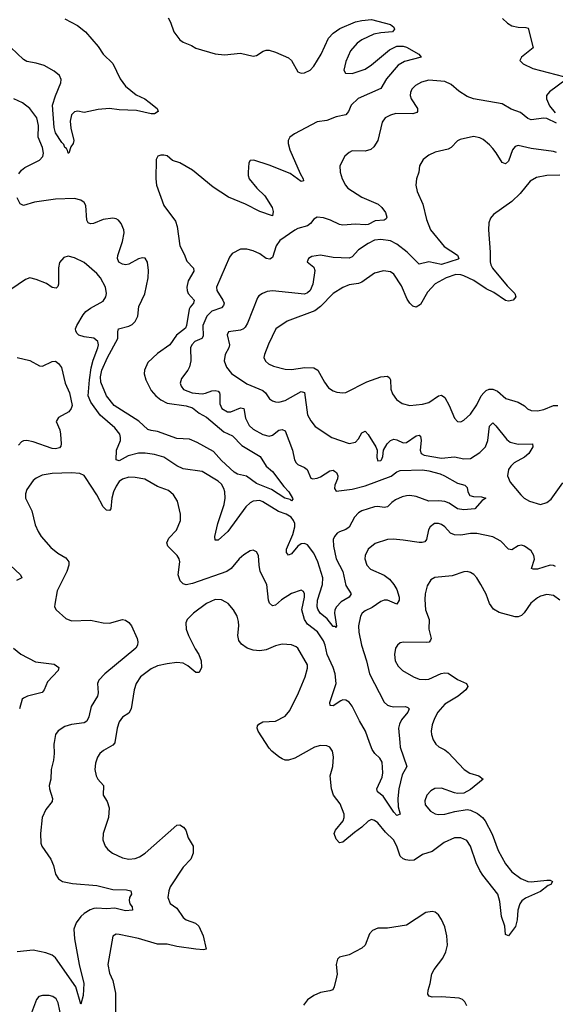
# Model space of a CAD drawing. Header units: inches. Extents: x 1771504 to 1971212, y 471788 to 643615.
# Tile 454 of 587: x 1854866 to 1858222, y 618360 to 624525. Entities that reach past the tile are written whole.
import ezdxf

# ---------------------------------------------------------------- set-up
doc = ezdxf.new("R2010")
doc.units = ezdxf.units.IN
doc.header["$MEASUREMENT"] = 0
doc.layers.add('B8651', color=7, linetype='Continuous')
doc.layers.add('B8652', color=7, linetype='Continuous')

msp = doc.modelspace()

# ---------------------------------------------------------------- linework, layer by layer
at = {"layer": 'B8651', "color": 5}
for points, elevation in [([(1855082.2, 620000), (1855080.3, 619990), (1855083.1, 619930), (1855078, 619890), (1855062.6, 619830), (1855062, 619770), (1855051.7, 619730), (1855052.8, 619710), (1855071.8, 619650), (1855070.3, 619630), (1855030, 619580.9), (1855007, 619530), (1854996.5, 619430), (1854998, 619370), (1855006, 619350), (1855061.5, 619270), (1855077.6, 619230), (1855090, 619176), (1855110, 619146.7), (1855134.8, 619130), (1855197, 619117), (1855350, 619103.8), (1855450, 619078.8), (1855536.4, 619076.4), (1855562.8, 619070), (1855566, 619050), (1855555.3, 619030), (1855551.7, 619010), (1855557, 618990), (1855570.4, 618970), (1855574, 618950), (1855530, 618944.7), (1855462.1, 618962.1), (1855410, 618957.4), (1855350, 618962.6), (1855330, 618959.9), (1855307.8, 618952.2), (1855271.2, 618930), (1855250, 618909.8), (1855220.1, 618870), (1855205.9, 618830), (1855209.5, 618769.5), (1855239.5, 618610), (1855267.9, 618490), (1855264.6, 618415.4), (1855250, 618362), (1855218, 618470), (1855090.4, 618650.4), (1855070, 618667.7), (1855030, 618682.3), (1854950, 618699.8), (1854849.7, 618689.7)], 360), ([(1855462.3, 620000), (1855462, 619998), (1855450, 619983.1), (1855390.4, 619950), (1855368.6, 619931.4), (1855353.1, 619906.9), (1855341.5, 619870), (1855338, 619830), (1855344.7, 619790), (1855354.9, 619770), (1855390.5, 619730), (1855390.3, 619670), (1855413.4, 619630), (1855427.2, 619590), (1855423.7, 619530), (1855388.4, 619430), (1855388.2, 619390), (1855402.4, 619350), (1855418.4, 619330), (1855447.3, 619307.3), (1855510, 619278.3), (1855550, 619270.2), (1855590, 619273.4), (1855616.4, 619283.6), (1855653.4, 619306.6), (1855850, 619481.6), (1855870, 619483.8), (1855892.4, 619470), (1855908.2, 619450), (1855922, 619402), (1855953.4, 619350), (1855953, 619307), (1855937.6, 619270), (1855890, 619218.7), (1855810, 619097), (1855800.3, 619070), (1855794.9, 619030), (1855810, 618990.7), (1855850, 618963), (1855890, 618903.6), (1855909.5, 618889.5), (1855968.2, 618868.2), (1855989.5, 618849.5), (1856015.6, 618790), (1856033.8, 618706.2), (1856018.5, 618701.5), (1855970, 618704.9), (1855850, 618723.1), (1855790, 618737.4), (1855730, 618737.4), (1855610, 618773), (1855490, 618798.4), (1855470, 618799.3), (1855450, 618788), (1855418.9, 618610), (1855430, 618556), (1855450.4, 618510), (1855466.5, 618430), (1855465.7, 618310)], 380), ([(1857466.6, 620000), (1857472.7, 619990), (1857492.5, 619972.5), (1857530, 619952.9), (1857550, 619936.9), (1857651.6, 619830), (1857687.3, 619807.3), (1857744, 619790), (1857770.5, 619770), (1857690, 619704.4), (1857650, 619682.6), (1857610, 619680.4), (1857590, 619684.8), (1857510, 619714.8), (1857467.8, 619712.2), (1857442.3, 619697.7), (1857416.5, 619670), (1857404.6, 619635.4), (1857407.3, 619610), (1857439.5, 619570), (1857470, 619552.6), (1857488.5, 619548.5), (1857530, 619550.2), (1857592.9, 619567.1), (1857670, 619579.7), (1857690, 619576.9), (1857734.2, 619554.2), (1857766.9, 619530), (1857782, 619510), (1857826.5, 619426.5), (1857863.7, 619323.7), (1857910, 619239.5), (1857950, 619189.1), (1858007.2, 619147.2), (1858050, 619130.2), (1858071.9, 619128.1), (1858170, 619138.7), (1858190, 619137), (1858204, 619130), (1858194.9, 619110), (1858176.7, 619103.3), (1858130, 619065.8), (1858034.7, 619025.3), (1858011.9, 619008.1), (1857999.6, 618990), (1857987, 618950), (1857984, 618890), (1857972.3, 618847.7), (1857930, 618788.7), (1857910, 618798), (1857906.6, 618850), (1857885, 618910), (1857875.2, 619004.8), (1857862.8, 619050), (1857768.2, 619168.2), (1857750, 619197.3), (1857726.1, 619246.1), (1857691.1, 619351.1), (1857667, 619387), (1857630, 619403.6), (1857590, 619402.1), (1857526.3, 619373.7), (1857450, 619318), (1857390, 619298.8), (1857337.4, 619262.6), (1857310, 619260.8), (1857285.4, 619265.4), (1857270, 619270.8), (1857250, 619288.3), (1857229.9, 619350), (1857208.9, 619390), (1857158.5, 619438.5), (1857110, 619496.5), (1857090, 619511.9), (1857070, 619518.2), (1857050, 619507), (1857010.9, 619469.1), (1856963.1, 619436.9), (1856890, 619375.4), (1856870, 619371.5), (1856850, 619394.5), (1856836.3, 619430), (1856844.7, 619450), (1856893.1, 619510), (1856899.7, 619530), (1856899.1, 619550), (1856874.8, 619614.8), (1856833.3, 619670), (1856820.5, 619710), (1856812.6, 619790), (1856828.3, 619850), (1856832.6, 619910), (1856825.7, 619945.7), (1856818.7, 619958.7), (1856809.7, 619969.7), (1856790, 619979.7), (1856750, 619981.7), (1856714, 619970), (1856590, 619902.2), (1856550, 619889.8), (1856530, 619889.8), (1856510, 619896.4), (1856489.7, 619910), (1856445.9, 619945.9), (1856430, 619965.1), (1856406.6, 620000)], 380), ([(1857248.4, 620000), (1857251, 619970), (1857292.4, 619850), (1857262, 619798), (1857242.6, 619710), (1857234.6, 619650), (1857237.1, 619597.1), (1857251, 619550), (1857230, 619542.9), (1857210, 619562.7), (1857143.1, 619663.1), (1857107.8, 619690), (1857103.8, 619710), (1857136.7, 619783.3), (1857142.3, 619810), (1857136.8, 619876.8), (1857122, 619902), (1857091.1, 619930), (1857074.9, 619954.9), (1857058.4, 620000)], 360), ([(1857667.8, 618350), (1857655.6, 618375.6), (1857641.6, 618390), (1857619.1, 618399.1), (1857510, 618406.3), (1857450, 618405.5), (1857430.9, 618410.9), (1857423, 618423), (1857424.6, 618450), (1857438, 618490), (1857449.3, 618550.7), (1857462.4, 618577.6), (1857518.2, 618650), (1857535.9, 618690), (1857545.8, 618730), (1857543.2, 618790), (1857530, 618844.7), (1857510, 618891.1), (1857490, 618921.1), (1857470, 618936.4), (1857450, 618941.7), (1857410, 618934.5), (1857290, 618856.8), (1857170, 618837.6), (1857110, 618837.3), (1857077.6, 618822.4), (1857059, 618801), (1857030, 618731.6), (1857010, 618711.2), (1856930, 618669.6), (1856870, 618656.2), (1856857.2, 618642.8), (1856850.2, 618610), (1856854.6, 618550), (1856852, 618530), (1856837.6, 618470), (1856828.5, 618451.5), (1856810, 618444.2), (1856750, 618433.7), (1856710, 618415.8), (1856670, 618387.6), (1856644.5, 618355.5)], 420), ([(1855128.4, 618270), (1855107.6, 618370), (1855094.5, 618394.5), (1855073.2, 618410), (1855050, 618415.1), (1855010, 618416.2), (1854986.8, 618410), (1854970.8, 618390), (1854934, 618290)], 380)]:
    msp.add_lwpolyline(points, dxfattribs=dict(at, elevation=elevation))
at = {"layer": 'B8652', "color": 5}
for points, elevation in [([(1855150, 624530.9), (1855229.2, 624490), (1855278.5, 624450), (1855357.8, 624357.8), (1855390, 624308.9), (1855450.2, 624250.2), (1855495.8, 624155.8), (1855530.1, 624110.1), (1855595.8, 624055.7), (1855650, 624030.9), (1855678.5, 624010), (1855727.7, 623970), (1855734, 623950), (1855710, 623936.2), (1855690, 623935.1), (1855597.3, 623957.3), (1855490, 623960.4), (1855430, 623968.5), (1855357.2, 623962.8), (1855270, 623944.5), (1855230, 623952.3), (1855210, 623949.3), (1855190.4, 623929.6), (1855182.8, 623890), (1855186.5, 623846.5), (1855206.4, 623770), (1855200.7, 623750), (1855186, 623730), (1855174, 623690), (1855169.8, 623690), (1855166.5, 623706.5), (1855159.4, 623719.4), (1855150, 623725.1), (1855143.7, 623743.7), (1855130, 623757.2), (1855090, 623816.8), (1855081.9, 623850), (1855072.5, 623990), (1855090, 624049.4), (1855124.8, 624130), (1855126, 624150), (1855115.1, 624175.1), (1855082.4, 624202.4), (1855018.9, 624238.9), (1854970, 624253.7), (1854910, 624264.7), (1854890, 624275.2), (1854810, 624351.2)], 280), ([(1855797.4, 624537.4), (1855811.3, 624510), (1855831.4, 624450), (1855870, 624400.3), (1855890, 624384.9), (1855943, 624363), (1855970, 624346.4), (1856091.5, 624311.5), (1856150, 624304.7), (1856250, 624315.2), (1856330, 624296.1), (1856350, 624300.8), (1856392.1, 624327.9), (1856410, 624334), (1856430, 624333.8), (1856470, 624322.2), (1856550, 624286.7), (1856568.9, 624270), (1856610, 624199.3), (1856630, 624190.3), (1856650, 624191.7), (1856685.6, 624210), (1856710, 624235.3), (1856754.6, 624310), (1856800.4, 624410), (1856830, 624441.7), (1856871.6, 624470), (1856970, 624512), (1857010, 624520.9), (1857070, 624526), (1857190, 624494.8), (1857210, 624478), (1857214, 624466), (1857202, 624450), (1857130, 624444.2), (1857085.5, 624434.5), (1857010, 624400.3), (1856981, 624379), (1856939.7, 624330), (1856910, 624264.5), (1856896.5, 624210), (1856907.7, 624190), (1856950, 624188.7), (1857030, 624216.6), (1857070, 624243.5), (1857183.1, 624336.9), (1857230, 624359.2), (1857270, 624360.2), (1857290, 624353.6), (1857368, 624310), (1857381, 624290), (1857277.1, 624262.9), (1857238.5, 624241.5), (1857164.7, 624155.3), (1857130, 624094), (1856987.5, 624032.5), (1856942.9, 623990), (1856926.3, 623950), (1856909.3, 623930.7), (1856850, 623916.8), (1856790, 623894), (1856730, 623885.5), (1856587.7, 623810), (1856559.3, 623790), (1856548.7, 623770), (1856548.9, 623750), (1856559, 623710), (1856622.7, 623562.7), (1856643.1, 623530), (1856643.6, 623516.4), (1856630, 623512), (1856561.9, 623561.9), (1856430, 623615.5), (1856333.4, 623646.6), (1856310, 623644), (1856303, 623630), (1856297, 623570), (1856297.4, 623550), (1856304.4, 623530), (1856352.6, 623470), (1856401.8, 623421.8), (1856449.1, 623350), (1856455.3, 623324.7), (1856450, 623297.2), (1856370, 623324.2), (1856280.4, 623370), (1856174.7, 623414.7), (1856077.7, 623477.7), (1855950, 623582.3), (1855870, 623629.5), (1855824.5, 623644.5), (1855790, 623672), (1855770, 623678), (1855750, 623677), (1855731.3, 623670), (1855722, 623650), (1855719.5, 623530), (1855724.2, 623490), (1855770, 623361.3), (1855843, 623263), (1855853.1, 623230), (1855870.1, 623110), (1855897.7, 623057.7), (1855913.6, 623013.6), (1855955.5, 622970), (1855958, 622950), (1855921.6, 622890), (1855913.5, 622850), (1855915, 622830), (1855922.7, 622810), (1855958.6, 622770), (1855956.2, 622750), (1855934, 622726), (1855927.5, 622712.5), (1855912.3, 622610), (1855905.9, 622594.1), (1855848.1, 622550), (1855807.1, 622490), (1855730, 622435.7), (1855670, 622378.4), (1855648.1, 622330), (1855647.2, 622307.2), (1855655.9, 622270), (1855690, 622203.8), (1855719.5, 622170), (1855750, 622145.2), (1855790, 622123.8), (1855910, 622107.3), (1855950, 622094.7), (1855990, 622061.4), (1856036.1, 622036.1), (1856145.9, 621945.9), (1856198.8, 621918.8), (1856258.7, 621858.7), (1856374, 621790), (1856410, 621730.4), (1856450, 621696), (1856521.7, 621601.7), (1856552.2, 621570), (1856576.5, 621530), (1856577.6, 621522.4), (1856570, 621513.2), (1856560.7, 621520.7), (1856527.6, 621530), (1856444.4, 621584.4), (1856350, 621622.4), (1856288.1, 621668.1), (1856230, 621680.4), (1856210, 621692.4), (1856130, 621766.3), (1856080.8, 621820.8), (1855978.9, 621878.9), (1855930, 621899), (1855850, 621902.7), (1855730, 621947.1), (1855690, 621952.3), (1855670, 621960.4), (1855612.3, 622012.3), (1855458.9, 622110), (1855410, 622169.9), (1855375.2, 622255.2), (1855372.8, 622290), (1855380.7, 622330), (1855415.9, 622410), (1855481.9, 622530), (1855481.4, 622570), (1855486, 622590), (1855550, 622606.6), (1855570, 622615.9), (1855590, 622636.5), (1855607.4, 622670), (1855613.6, 622730), (1855650, 622808.7), (1855670.7, 622910), (1855674.2, 622954.2), (1855667.9, 623007.9), (1855652.6, 623032.6), (1855635, 623035), (1855610, 623028.9), (1855550, 622994.8), (1855531.1, 622991.1), (1855510, 622994.8), (1855488.2, 623008.2), (1855478.5, 623030), (1855480.3, 623050), (1855510, 623136.3), (1855521.8, 623190), (1855519.8, 623210), (1855502, 623250), (1855485.6, 623270), (1855470, 623279.2), (1855450, 623283.1), (1855390, 623274.6), (1855329.7, 623249.8), (1855310, 623247.3), (1855294.5, 623254.5), (1855287.2, 623270), (1855281, 623361), (1855270, 623381.1), (1855250, 623395.5), (1855210, 623405.6), (1855090, 623401.6), (1854958.1, 623381.9), (1854890, 623361.8), (1854870, 623372.3), (1854850.4, 623410.4)], 320), ([(1857892.1, 624532.1), (1857923.4, 624503.4), (1857950, 624488), (1857990, 624478), (1858037.5, 624477.5), (1858052.4, 624472.4), (1858082.8, 624350), (1858011, 624290), (1858001, 624270), (1858021, 624250), (1858080.7, 624220.7), (1858274, 624170)], 340), ([(1858230, 623877.4), (1858170, 623906), (1858150, 623909.6), (1858070, 623897.6), (1858050, 623907.3), (1858005.1, 623945.1), (1857946.1, 623966.1), (1857890, 623999.2), (1857710, 624030.6), (1857670, 624044.1), (1857617.3, 624077.3), (1857570, 624120.4), (1857530, 624139.4), (1857430, 624146.8), (1857384.8, 624135.2), (1857346.2, 624113.8), (1857322.3, 624090), (1857314, 624070), (1857312.6, 624050), (1857318.5, 624030), (1857357.8, 623970), (1857359.5, 623950), (1857355.6, 623944.4), (1857330, 623936), (1857222.8, 623937.2), (1857190, 623927.8), (1857156.3, 623910), (1857136.5, 623883.5), (1857110.3, 623770), (1857085.3, 623730), (1857066.3, 623713.7), (1857030, 623702.3), (1856950, 623703.6), (1856930, 623694.5), (1856903, 623670), (1856873, 623610), (1856874, 623570), (1856886.7, 623530), (1856907, 623490), (1856923.1, 623470), (1857010, 623413.7), (1857112.9, 623370), (1857135.6, 623350), (1857158, 623318), (1857167.4, 623290), (1857162, 623278), (1857149.1, 623270.9), (1857094.2, 623265.8), (1857050, 623244.1), (1857030, 623241.1), (1856970, 623245), (1856890, 623239), (1856870, 623243.2), (1856814, 623270), (1856770, 623285), (1856730.3, 623289.8), (1856710, 623276.2), (1856688.5, 623250), (1856670, 623235.4), (1856610, 623217.3), (1856590, 623206.9), (1856496.8, 623143.2), (1856474, 623110), (1856450, 623035.6), (1856434.3, 623025.7), (1856410, 623030.9), (1856370, 623059.2), (1856330, 623077.4), (1856290, 623088.3), (1856250, 623087.6), (1856198.5, 623061.5), (1856180.7, 623039.3), (1856099.6, 622850), (1856102, 622830), (1856140.1, 622770), (1856146.6, 622750), (1856143.4, 622736.6), (1856130, 622721.4), (1856070, 622700.2), (1856038.6, 622670), (1856014, 622610), (1856015.7, 622544.3), (1856006.5, 622530), (1855963.6, 622510), (1855943.8, 622490), (1855936.6, 622470), (1855937.6, 622390), (1855930, 622352.7), (1855918.9, 622330), (1855880.5, 622279.5), (1855872, 622250), (1855877, 622230), (1855893, 622210), (1855946.8, 622190), (1856010, 622183.8), (1856030, 622186.4), (1856070, 622202), (1856090, 622204.3), (1856110, 622198.5), (1856117.6, 622190), (1856119.3, 622179.3), (1856120.4, 622120.4), (1856132.9, 622090), (1856168, 622070), (1856190, 622069.3), (1856250, 622094.2), (1856270, 622090.2), (1856281.2, 622030), (1856305.1, 621985.1), (1856330, 621961.3), (1856388.8, 621928.8), (1856430, 621918.2), (1856450, 621924.2), (1856490, 621955), (1856510, 621960.2), (1856530, 621950.3), (1856575.6, 621830), (1856587.9, 621770), (1856597.6, 621750), (1856610, 621739.5), (1856650, 621722.6), (1856668.2, 621710), (1856690, 621654.8), (1856702, 621650), (1856730, 621654.3), (1856750, 621663.5), (1856810, 621701), (1856830, 621703.9), (1856838.9, 621699), (1856850.3, 621690), (1856860.3, 621670), (1856858.5, 621650), (1856840.8, 621610), (1856838, 621590), (1856850, 621574.4), (1856950, 621585.2), (1857030, 621606.1), (1857192.8, 621667.2), (1857230, 621695.4), (1857250, 621703.5), (1857390, 621706.1), (1857430, 621700.6), (1857500.9, 621680.9), (1857528.5, 621670), (1857610, 621622.8), (1857656, 621610), (1857670, 621596), (1857673.4, 621570), (1857686.7, 621546.7), (1857710, 621539.5), (1857758.9, 621538.9), (1857786, 621530), (1857764.4, 621515.6), (1857717.2, 621462.8), (1857650, 621456.5), (1857610, 621462.9), (1857558.1, 621498.1), (1857530, 621508), (1857492.2, 621512.2), (1857430, 621511.1), (1857350, 621539.9), (1857310, 621546.4), (1857290, 621545), (1857262.3, 621537.7), (1857221.9, 621518.1), (1857197.9, 621502.1), (1857170, 621474.5), (1857150, 621471.6), (1857110, 621477.9), (1857090, 621474.4), (1857010.3, 621450), (1856990, 621438.3), (1856964.6, 621410), (1856931.5, 621348.5), (1856910, 621332.8), (1856870, 621319.6), (1856856, 621310), (1856838.5, 621290), (1856830.7, 621270), (1856832.2, 621230), (1856848.3, 621150), (1856890.1, 621070), (1856910, 620983.7), (1856943.6, 620930), (1856930.3, 620910), (1856879.6, 620880.4), (1856850.8, 620850), (1856840.8, 620830), (1856838.9, 620810), (1856852, 620728), (1856850, 620719.3), (1856845.1, 620725.1), (1856830, 620726.2), (1856793.5, 620773.5), (1856749.4, 620810), (1856733.9, 620833.9), (1856729.9, 620849.9), (1856732.7, 620890), (1856762.8, 620990), (1856766.1, 621030), (1856735.2, 621130), (1856710, 621185.3), (1856670, 621236.5), (1856650, 621246.2), (1856630, 621242.9), (1856610, 621229.8), (1856570, 621181), (1856550, 621172.8), (1856538.8, 621190), (1856538.8, 621210), (1856577.1, 621303), (1856589.2, 621350), (1856589.2, 621370), (1856582.5, 621390), (1856568.1, 621410), (1856536, 621430), (1856487.1, 621447.1), (1856390, 621507.6), (1856370, 621514.5), (1856330, 621511.5), (1856310, 621500.2), (1856284, 621476), (1856170, 621321), (1856110, 621267.1), (1856090, 621266), (1856089.8, 621289.8), (1856106.8, 621370), (1856146.6, 621490), (1856153, 621530), (1856151.8, 621570), (1856146, 621590), (1856130, 621616.3), (1856110, 621636.4), (1856010, 621697.3), (1855890, 621713.1), (1855851.2, 621731.2), (1855770, 621787), (1855710, 621803.4), (1855651.5, 621811.5), (1855610, 621810.4), (1855546.3, 621793.7), (1855490, 621763.4), (1855469.8, 621769.8), (1855473.5, 621830), (1855497.2, 621890), (1855498.7, 621910), (1855493.3, 621930), (1855462.6, 621970), (1855369.9, 622049.9), (1855311.6, 622130), (1855296.2, 622170), (1855302.8, 622270), (1855313.7, 622346.3), (1855326.4, 622393.6), (1855355.9, 622470), (1855359.4, 622490), (1855356.1, 622510), (1855330, 622530.6), (1855270, 622539.4), (1855236.2, 622550), (1855223.3, 622563.3), (1855218, 622578), (1855216.8, 622590), (1855223.5, 622610), (1855263.1, 622676.9), (1855281.1, 622698.9), (1855310, 622719.7), (1855390, 622762), (1855406.9, 622790), (1855409.7, 622810), (1855404, 622850), (1855373.1, 622910), (1855350, 622936.9), (1855270, 623004.2), (1855210, 623034.7), (1855170, 623044.5), (1855143.8, 623036.2), (1855114.9, 623005.1), (1855108.7, 622971.3), (1855110.3, 622870), (1855105.2, 622854.8), (1855094.6, 622845.4), (1855070, 622849.6), (1855034.1, 622874.1), (1854970, 622899.7), (1854930, 622908.2), (1854902.2, 622897.8), (1854810, 622836)], 340), ([(1858290.7, 624150), (1858186.4, 624073.6), (1858168.1, 624050), (1858167.8, 624030), (1858186, 623986), (1858222.4, 623942.4)], 340), ([(1854860, 623560), (1854877, 623583), (1854899.5, 623600.5), (1854990, 623645.2), (1855011.4, 623668.6), (1855015.6, 623690), (1855010, 623724.5), (1854982.8, 623790), (1854983.2, 623863.2), (1854973.1, 623910), (1854929.9, 623969.9), (1854884, 624004), (1854830, 624029.8)], 320), ([(1858230, 623693.8), (1858210, 623699.4), (1858070, 623718.8), (1857990, 623738.7), (1857970, 623732.4), (1857953.4, 623710), (1857930, 623639.3), (1857910, 623622.6), (1857890, 623631.3), (1857852, 623692), (1857830, 623718.7), (1857810, 623742.4), (1857770, 623775.1), (1857750, 623785.6), (1857710, 623793.3), (1857625.1, 623774.9), (1857610, 623766), (1857570, 623725.6), (1857550, 623715.6), (1857470, 623697), (1857430, 623677), (1857394, 623650), (1857370.7, 623610), (1857367.7, 623570), (1857353.4, 623530), (1857348.2, 623490), (1857355.8, 623450), (1857391.3, 623371.3), (1857414.8, 623274.8), (1857440.8, 623210), (1857526.1, 623106.1), (1857610.1, 623050.1), (1857617, 623030), (1857613.6, 623026.4), (1857510, 622992.9), (1857430, 623008.5), (1857370, 622994), (1857293.1, 623070), (1857230, 623119.5), (1857190, 623141.4), (1857130, 623149.8), (1857090, 623144.8), (1857050, 623123.9), (1856990, 623084), (1856950, 623039.8), (1856930, 623031.9), (1856830, 623036.1), (1856750, 623051.5), (1856696.7, 623043.3), (1856674.8, 623030), (1856668, 623010), (1856710, 622975.5), (1856714.7, 622954.7), (1856703.5, 622870), (1856686.5, 622830), (1856670, 622815.4), (1856650, 622806.9), (1856450, 622828), (1856417, 622823), (1856388.2, 622811.8), (1856364.3, 622795.7), (1856355.6, 622784.4), (1856294.3, 622625.7), (1856279.5, 622600.5), (1856269.4, 622590.6), (1856250, 622582.2), (1856174, 622570), (1856166.8, 622553.2), (1856180.8, 622490), (1856175.8, 622470), (1856154.3, 622430), (1856147.4, 622390), (1856161.7, 622350), (1856194.3, 622310), (1856290, 622245.2), (1856390, 622203.8), (1856406.4, 622190), (1856432.1, 622152.1), (1856450, 622139.5), (1856470, 622132.9), (1856490, 622131.5), (1856530, 622140.2), (1856630, 622197.1), (1856650, 622190.3), (1856670, 622050.7), (1856690, 622013), (1856718.2, 621978.2), (1856823, 621910), (1856930, 621871.8), (1856970, 621881.1), (1856990, 621900.4), (1857010, 621939.1), (1857030, 621948.5), (1857050, 621927.2), (1857098.7, 621850), (1857106.7, 621830), (1857104.7, 621784.7), (1857110, 621764), (1857130, 621766), (1857133.3, 621770), (1857140.7, 621790), (1857146, 621830), (1857168.4, 621870), (1857189.4, 621890.6), (1857210, 621898), (1857230, 621895.4), (1857270, 621876.6), (1857290, 621878.2), (1857350, 621919.7), (1857370, 621924.9), (1857377, 621917), (1857382.5, 621890), (1857376.3, 621830), (1857382.8, 621810), (1857399.6, 621799.6), (1857510, 621780.7), (1857590, 621787.8), (1857650, 621775), (1857690, 621777.5), (1857750, 621814.6), (1857784.2, 621850), (1857799.2, 621890), (1857810, 621981), (1857830, 622000.4), (1857850, 621983.1), (1857917.6, 621897.6), (1857940.2, 621880.2), (1857990, 621868.2), (1858078.8, 621870), (1858082, 621850), (1858056.3, 621810), (1858030, 621786.8), (1857964.6, 621750), (1857942.6, 621730), (1857930, 621709.2), (1857921.7, 621670), (1857938.7, 621630), (1858006, 621550), (1858027.2, 621530), (1858060.4, 621510), (1858130, 621490.2), (1858170, 621502.2), (1858196.1, 621523.9), (1858270, 621625.7)], 360), ([(1858250, 623552.5), (1858170, 623550.6), (1858103.5, 623536.5), (1858064.9, 623515.1), (1858002.1, 623437.9), (1857950, 623386.6), (1857834.5, 623305.5), (1857816.7, 623283.3), (1857806.1, 623253.9), (1857803.9, 623210), (1857814.7, 623070), (1857813.2, 623010), (1857818.2, 622990), (1857829.3, 622970), (1857919.6, 622859.6), (1857968.4, 622810), (1857974.4, 622790), (1857957.3, 622770), (1857930, 622763.1), (1857910, 622767.1), (1857836.9, 622816.9), (1857790, 622841.2), (1857712.2, 622892.2), (1857650, 622922.5), (1857630, 622928.8), (1857598, 622930), (1857538.9, 622910), (1857470, 622870.7), (1857421.6, 622818.4), (1857377.2, 622742.8), (1857350, 622726.5), (1857330, 622731.6), (1857310, 622750.8), (1857295, 622775), (1857258.7, 622858.7), (1857210, 622932.8), (1857190, 622946.9), (1857146.4, 622953.6), (1857090, 622937.7), (1857010, 622881), (1856990, 622873.7), (1856930, 622864.9), (1856890.6, 622849.4), (1856830, 622810.8), (1856751.3, 622728.7), (1856716.5, 622703.5), (1856541.7, 622638.3), (1856470.2, 622589.8), (1856425.2, 622494.8), (1856401.1, 622430), (1856396.4, 622410), (1856406.4, 622386.4), (1856424.9, 622370), (1856456.2, 622356.2), (1856530, 622338), (1856570, 622335.9), (1856653, 622347), (1856710, 622345.4), (1856735.1, 622330), (1856775.7, 622255.7), (1856801.4, 622221.4), (1856830, 622201.2), (1856853.2, 622193.2), (1856890, 622188.3), (1856910, 622192), (1857041.2, 622258.8), (1857130, 622288.4), (1857170, 622293.2), (1857183.7, 622283.7), (1857190.2, 622270.2), (1857192, 622212), (1857202.2, 622182.2), (1857227.9, 622147.9), (1857262.4, 622122.4), (1857310, 622108.9), (1857390, 622117.2), (1857430, 622129.2), (1857490, 622170.2), (1857510, 622174.9), (1857530, 622159.5), (1857557.2, 622110), (1857590, 622030.6), (1857610, 622010.6), (1857630, 622007.7), (1857650, 622018), (1857690, 622056.4), (1857730, 622113.1), (1857758.6, 622170), (1857773.6, 622190), (1857790, 622203.9), (1857808.3, 622211.7), (1857830, 622212.7), (1857859.8, 622199.8), (1857912.9, 622152.9), (1857990.2, 622130.2), (1858030, 622106.7), (1858048.5, 622088.5), (1858070, 622078.5), (1858110, 622075.4), (1858150, 622085.3), (1858210, 622110.2), (1858237.3, 622110)], 380), ([(1854850, 622410.3), (1854930, 622391.6), (1854990, 622358.4), (1855010, 622356.4), (1855070, 622386), (1855090, 622388), (1855110, 622373), (1855127.8, 622347.7), (1855150.3, 622250), (1855178.9, 622190), (1855194.3, 622110), (1855188.8, 622090), (1855174, 622070), (1855110, 622034), (1855095.5, 622010), (1855117, 621957), (1855122.3, 621930), (1855126, 621870), (1855124, 621856), (1855115.6, 621844.4), (1855090, 621837.6), (1855070, 621840.8), (1854950, 621882.4), (1854910.3, 621889.7), (1854890, 621887.8), (1854878.3, 621881.7), (1854858.3, 621861.7)], 340), ([(1857058.4, 620000), (1857032.6, 620070), (1856994.9, 620134.9), (1856950, 620226.4), (1856930, 620251.8), (1856910, 620265.8), (1856890, 620266), (1856878.7, 620261.3), (1856830, 620229.7), (1856812.3, 620232.3), (1856808.7, 620250), (1856849, 620370), (1856843.7, 620430), (1856831.1, 620470), (1856792.8, 620550), (1856781.3, 620610), (1856770, 620636.8), (1856731.9, 620691.9), (1856670, 620739.8), (1856651.3, 620770), (1856633.5, 620830), (1856650.8, 620910), (1856650.9, 620930.9), (1856645.1, 620945.1), (1856630, 620954.5), (1856570, 620932.3), (1856506.6, 620893.4), (1856470, 620860.5), (1856450, 620855.6), (1856432.1, 620872.1), (1856424.2, 620890), (1856413.8, 620990), (1856374, 621070), (1856366, 621110), (1856362.4, 621170), (1856350, 621192.7), (1856330, 621203.7), (1856310, 621199.5), (1856270, 621174), (1856242.4, 621150), (1856192, 621090), (1856163.1, 621070), (1855950, 620994.5), (1855910, 620987), (1855890, 620994), (1855871.7, 621011.7), (1855858.3, 621050), (1855869.7, 621130), (1855864.7, 621150), (1855853, 621170), (1855794.7, 621230), (1855787.8, 621250), (1855800.3, 621279.7), (1855849.5, 621330), (1855874, 621390), (1855873.3, 621430), (1855854, 621510), (1855829.8, 621549.8), (1855798.2, 621578.2), (1855730, 621603.5), (1855650, 621648.7), (1855590, 621659.8), (1855550, 621660.7), (1855510, 621648.9), (1855490, 621634.4), (1855470, 621605.3), (1855454.3, 621570), (1855443.3, 621530), (1855436.9, 621463.1), (1855430, 621452.3), (1855410, 621454.7), (1855390, 621475.6), (1855350, 621549.7), (1855279.5, 621659.5), (1855270, 621671), (1855244.1, 621684.1), (1855190, 621689), (1855070, 621684.6), (1855007, 621673), (1854970, 621655.1), (1854950, 621639.7), (1854910, 621583.7), (1854902.7, 621557.3), (1854902.3, 621530), (1854942.9, 621450), (1854962.9, 621362.8), (1854981, 621321), (1855000.3, 621290), (1855061.2, 621221.2), (1855105.9, 621185.9), (1855156, 621156), (1855174, 621130), (1855174.7, 621110), (1855162.6, 621070), (1855102, 620950), (1855085.5, 620865.5), (1855084.9, 620850), (1855094, 620830), (1855155.4, 620775.4), (1855190, 620761.1), (1855310, 620765.5), (1855390, 620749), (1855430, 620746.7), (1855510, 620770.3), (1855530, 620766), (1855550, 620750.6), (1855566.4, 620730), (1855603.1, 620650), (1855606.4, 620630), (1855604.4, 620610), (1855594.4, 620590), (1855398.9, 620430), (1855363.1, 620390), (1855354.6, 620370), (1855358, 620310), (1855354.6, 620290), (1855314.5, 620225.5), (1855298.8, 620161.2), (1855286, 620134), (1855270, 620122.6), (1855190, 620111.9), (1855150, 620100.3), (1855106.5, 620073.5), (1855091.6, 620050), (1855082.2, 620000)], 360), ([(1858222.5, 621102.5), (1858210, 621108.7), (1858190, 621109.8), (1858110, 621084.4), (1858084.1, 621084.1), (1858072.7, 621090), (1858091.6, 621148.4), (1858088.6, 621170), (1858070, 621198.9), (1858030, 621229.7), (1858010, 621234.5), (1857990, 621230.9), (1857950, 621205.1), (1857930, 621209.7), (1857880.8, 621260.8), (1857830, 621287.6), (1857730, 621308.3), (1857690, 621308.2), (1857630, 621297), (1857590, 621299), (1857566.6, 621310), (1857530, 621349.6), (1857510, 621364.2), (1857490, 621371.3), (1857464.7, 621370), (1857437.3, 621350), (1857428.7, 621331.3), (1857415.8, 621270), (1857403.9, 621256.1), (1857388.8, 621251.2), (1857370, 621252.1), (1857270, 621267.3), (1857207.1, 621272.9), (1857170, 621271), (1857093.8, 621246.2), (1857050.4, 621210), (1857030.3, 621170), (1857028.8, 621148.8), (1857040.4, 621110), (1857064.5, 621084.5), (1857150, 621047.3), (1857182.5, 621022.5), (1857210.2, 620990), (1857230, 620957), (1857243.8, 620910), (1857243.6, 620890), (1857230, 620866.6), (1857170.6, 620890.6), (1857150, 620890.6), (1857130, 620883.1), (1857075.5, 620844.5), (1857030, 620823.9), (1857013.1, 620810), (1857000.7, 620790), (1856988.4, 620730), (1856990.2, 620690), (1857008.1, 620610), (1857039.1, 620510), (1857058.1, 620430), (1857150, 620251.7), (1857170, 620234.2), (1857190, 620226.5), (1857210, 620222.7), (1857284.2, 620224.2), (1857298.6, 620218.6), (1857306.4, 620210), (1857297.8, 620190), (1857257.6, 620142.4), (1857245.4, 620114.6), (1857240.6, 620090), (1857248.4, 620000)], 360), ([(1854807.2, 621110), (1854872, 621050), (1854880.4, 621030), (1854846.9, 621013.1)], 340), ([(1858250, 620891.1), (1858210, 620919.7), (1858170, 620926.9), (1858130, 620916), (1858110, 620905.1), (1858068.1, 620871.9), (1858027.5, 620812.5), (1858010, 620794.5), (1857990, 620785.8), (1857970, 620785.8), (1857870, 620813.5), (1857835.1, 620835.1), (1857810.9, 620870), (1857789, 620929), (1857756.3, 620990), (1857729.6, 621030), (1857710.8, 621050.8), (1857690, 621064.7), (1857670, 621069.7), (1857650, 621068.2), (1857576.5, 621043.5), (1857467.1, 621032.9), (1857441.8, 621018.2), (1857420.2, 620979.8), (1857407.6, 620930), (1857404.7, 620895.3), (1857409.3, 620830), (1857431.2, 620770), (1857429.1, 620710), (1857444.4, 620650), (1857440.4, 620639.6), (1857431.5, 620628.5), (1857413.8, 620626.2), (1857271.7, 620628.3), (1857250, 620623.6), (1857233, 620610), (1857221.3, 620590), (1857214.9, 620550), (1857218, 620510), (1857236.7, 620476.7), (1857265.5, 620450), (1857333.4, 620410), (1857370, 620396.1), (1857410, 620393.4), (1857430, 620397.2), (1857507.7, 620432.3), (1857530, 620436.5), (1857550, 620433), (1857610, 620395.2), (1857665.5, 620370), (1857674.4, 620350), (1857661.1, 620330), (1857612.6, 620290), (1857530, 620240.3), (1857487.2, 620190), (1857464.4, 620150), (1857450.3, 620110), (1857444, 620070), (1857446, 620050), (1857456.5, 620016.5), (1857466.6, 620000)], 380), ([(1856406.6, 620000), (1856359.7, 620070), (1856354.7, 620090), (1856356.9, 620103.1), (1856365.2, 620114.8), (1856390, 620128.5), (1856470, 620134.3), (1856530, 620164.6), (1856558.9, 620201.1), (1856613.7, 620310), (1856654.5, 620410), (1856670, 620466), (1856670, 620486), (1856610, 620589.4), (1856598.8, 620598.8), (1856570, 620611.9), (1856510, 620614.8), (1856470, 620605.6), (1856410, 620580.3), (1856370, 620572.7), (1856330, 620576.8), (1856291.3, 620591.3), (1856256.4, 620616.4), (1856238.5, 620638.5), (1856233.3, 620670), (1856239.7, 620730), (1856237.4, 620757.4), (1856228.2, 620790), (1856206.3, 620830), (1856171.6, 620870), (1856158.2, 620878.2), (1856130, 620892.3), (1856090, 620894.8), (1856037.6, 620870), (1855955.3, 620810), (1855915.3, 620770), (1855906.5, 620750), (1855909.2, 620710), (1855923.6, 620670), (1855965.4, 620585.4), (1855988.4, 620550), (1856003, 620510), (1856004.9, 620470), (1855990, 620439), (1855970, 620438.4), (1855918.8, 620478.8), (1855890, 620495.8), (1855850, 620500.7), (1855790, 620492.3), (1855730, 620478.9), (1855690, 620461.4), (1855623.6, 620410), (1855596.1, 620370), (1855583.2, 620330), (1855564.5, 620210), (1855550, 620184), (1855510, 620158.9), (1855489.1, 620130), (1855477.2, 620090), (1855462.3, 620000)], 380), ([(1854827.3, 620590), (1854872.9, 620552.9), (1854964.7, 620504.7), (1855082, 620490), (1855110.7, 620470), (1855107.7, 620450), (1855040, 620380), (1855019.5, 620330), (1855006.7, 620313.3), (1854914.8, 620290), (1854890, 620276.9), (1854881.6, 620270), (1854864.9, 620210)], 340)]:
    msp.add_lwpolyline(points, dxfattribs=dict(at, elevation=elevation))

doc.saveas('drawing.dxf')
